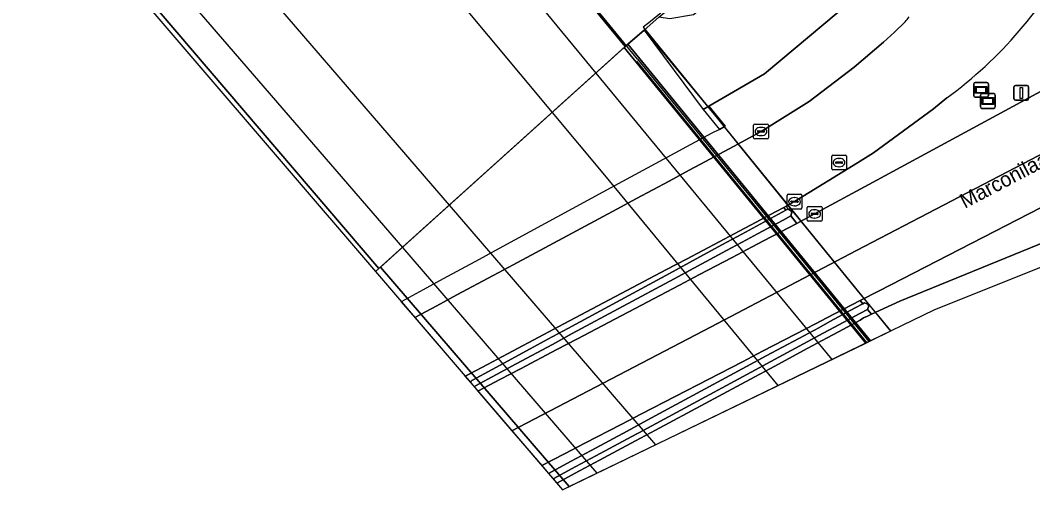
# Model space of a CAD drawing. Extents: x 159279 to 160377, y 384531 to 385888.
# Drawn here: x 159851.1 to 159919.6, y 384530.9 to 384562.7 of the extents above; entities that cross this region are included whole.
import ezdxf

# ---------------------------------------------------------------- set-up
doc = ezdxf.new("R2010")
doc.units = 0
for name, color, linetype in [('IMGEO_Berm_groen', 7, 'Continuous'), ('IMGEO_Geluidsscherm', 7, 'Continuous'), ('IMGEO_Grasland_overig', 7, 'Continuous'), ('IMGEO_Groenvoorziening', 7, 'Continuous'), ('IMGEO_Hek', 7, 'Continuous'), ('IMGEO_Informatiebord', 7, 'Continuous'), ('IMGEO_Kolk', 7, 'Continuous'), ('IMGEO_Lichtmast', 7, 'Continuous'), ('IMGEO_Openbare_ruimte_label', 7, 'Continuous'), ('IMGEO_Pijler', 7, 'Continuous'), ('IMGEO_Rijbaan_lokaal_open', 7, 'Continuous'), ('IMGEO_Rijbaan_regionaal_gesloten', 7, 'Continuous'), ('IMGEO_Rioolput', 7, 'Continuous'), ('IMGEO_Spoor', 7, 'Continuous'), ('IMGEO_Spoorbaan_halfverhard', 7, 'Continuous'), ('IMGEO_Terreindeel_gesloten', 7, 'Continuous'), ('IMGEO_Verkeerseiland_open', 7, 'Continuous'), ('IMGEO_Voetpad_gesloten', 7, 'Continuous'), ('IMGEO_Voetpad_open', 7, 'Continuous')]:
    doc.layers.add(name, color=color, linetype=linetype)

msp = doc.modelspace()

# ---------------------------------------------------------------- linework, layer by layer
at = {"layer": 'IMGEO_Berm_groen'}
msp.add_lwpolyline([(159881.18, 384538.558), (159881.182, 384538.555), (159881.18, 384538.558), (159881.18, 384538.558)], dxfattribs=at)
at = {"layer": 'IMGEO_Geluidsscherm'}
msp.add_lwpolyline([(159908.351, 384540.845), (159903.285, 384547.053), (159892.788, 384559.894)], dxfattribs=at)
at = {"layer": 'IMGEO_Grasland_overig'}
msp.add_lwpolyline([(159897.281, 384556.628), (159897.664, 384556.851), (159901.431, 384559.045), (159908.35, 384564.87), (159908.338, 384565.052), (159897.153, 384564.117), (159897.217, 384563.497), (159896.626, 384563.044), (159895.036, 384562.779), (159894.284, 384562.879), (159893.278, 384561.997)], close=True, dxfattribs=at)
at = {"layer": 'IMGEO_Groenvoorziening'}
msp.add_lwpolyline([(159913.783, 384557.426), (159912.875, 384556.678), (159908.816, 384553.695), (159907.732, 384553.017), (159903.467, 384550.389), (159902.734, 384549.994), (159902.887, 384549.808), (159903.013, 384549.876), (159903.225, 384549.776), (159903.273, 384549.666), (159903.207, 384549.419), (159903.621, 384548.915), (159904.825, 384549.559), (159908.493, 384551.548), (159922.03, 384558.889), (159938.998, 384568.626), (159942.218, 384570.37), (159964.646, 384583.597)], dxfattribs=at)
msp.add_arc((159896.967, 384580.515), 28.564, 306.06627, 332.85231, dxfattribs=at)
at = {"layer": 'IMGEO_Hek'}
for points in [[(159892.847, 384560.047), (159882.35, 384572.874)], [(159908.38, 384565.023), (159901.938, 384564.517), (159897.107, 384564.171), (159895.431, 384564.026), (159894.817, 384563.51), (159894.203, 384562.995), (159893.707, 384562.602), (159893.211, 384562.21), (159893.418, 384561.962)], [(159893.418, 384561.962), (159909.964, 384541.626)], [(159892.847, 384560.047), (159903.32, 384547.25), (159908.498, 384540.917)]]:
    msp.add_lwpolyline(points, dxfattribs=at)
at = {"layer": 'IMGEO_Informatiebord'}
for p, q in [((159915.592, 384557.56), (159915.592, 384558.36)), ((159915.592, 384558.36), (159915.592, 384557.56)), ((159915.692, 384558.46), (159916.482, 384558.46)), ((159916.482, 384558.46), (159915.692, 384558.46)), ((159916.582, 384558.36), (159916.582, 384557.56)), ((159916.582, 384557.56), (159916.582, 384558.36)), ((159916.482, 384557.46), (159915.692, 384557.46)), ((159915.692, 384557.46), (159916.482, 384557.46)), ((159916.052, 384556.805), (159916.052, 384557.605)), ((159916.052, 384557.605), (159916.052, 384556.805)), ((159916.152, 384557.705), (159916.942, 384557.705)), ((159916.942, 384557.705), (159916.152, 384557.705)), ((159917.042, 384557.605), (159917.042, 384556.805)), ((159917.042, 384556.805), (159917.042, 384557.605)), ((159916.942, 384556.705), (159916.152, 384556.705)), ((159916.152, 384556.705), (159916.942, 384556.705))]:
    msp.add_line(p, q, dxfattribs=at)
for points in [[(159915.693, 384558.192), (159916.481, 384558.192), (159916.481, 384557.728), (159915.693, 384557.728), (159915.693, 384558.192)], [(159915.758, 384558.127), (159915.758, 384557.793), (159916.416, 384557.793), (159916.416, 384558.127), (159915.758, 384558.127)], [(159916.153, 384557.437), (159916.941, 384557.437), (159916.941, 384556.973), (159916.153, 384556.973), (159916.153, 384557.437)], [(159916.218, 384557.372), (159916.218, 384557.038), (159916.876, 384557.038), (159916.876, 384557.372), (159916.218, 384557.372)]]:
    msp.add_lwpolyline(points, dxfattribs=at)
for centre, start, end in [((159915.692, 384558.36), 90, 180), ((159915.692, 384558.36), 90, 180), ((159916.482, 384558.36), 0, 90), ((159916.482, 384558.36), 360, 90), ((159915.692, 384557.56), 180, 270), ((159915.692, 384557.56), 180, 270), ((159916.152, 384557.605), 90, 180), ((159916.152, 384557.605), 90, 180), ((159916.482, 384557.56), 270, 0), ((159916.482, 384557.56), 270, 0), ((159916.942, 384557.605), 0, 90), ((159916.942, 384557.605), 360, 90), ((159916.152, 384556.805), 180, 270), ((159916.152, 384556.805), 180, 270), ((159916.942, 384556.805), 270, 0), ((159916.942, 384556.805), 270, 0)]:
    msp.add_arc(centre, 0.1, start, end, dxfattribs=at)
at = {"layer": 'IMGEO_Kolk'}
for p, q in [((159900.695, 384554.716), (159900.695, 384555.568)), ((159900.77, 384555.642), (159901.622, 384555.642)), ((159900.954, 384555.136), (159900.954, 384555.148)), ((159901.392, 384555.099), (159900.994, 384555.099)), ((159900.997, 384555.185), (159901.395, 384555.185)), ((159901.183, 384555.422), (159901.208, 384555.422)), ((159901.438, 384555.148), (159901.438, 384555.136)), ((159901.696, 384555.568), (159901.696, 384554.716)), ((159901.622, 384554.642), (159900.77, 384554.642)), ((159901.206, 384554.862), (159901.181, 384554.862)), ((159902.966, 384549.961), (159902.966, 384550.813)), ((159903.041, 384550.887), (159903.893, 384550.887)), ((159903.225, 384550.381), (159903.225, 384550.393)), ((159903.663, 384550.344), (159903.265, 384550.344)), ((159903.268, 384550.43), (159903.666, 384550.43)), ((159903.454, 384550.667), (159903.479, 384550.667)), ((159903.709, 384550.393), (159903.709, 384550.381)), ((159903.967, 384550.813), (159903.967, 384549.961)), ((159903.893, 384549.887), (159903.041, 384549.887)), ((159903.477, 384550.107), (159903.452, 384550.107)), ((159904.323, 384549.133), (159904.323, 384549.985)), ((159904.398, 384550.059), (159905.25, 384550.059)), ((159904.582, 384549.553), (159904.582, 384549.565)), ((159904.625, 384549.602), (159905.023, 384549.602)), ((159904.811, 384549.839), (159904.836, 384549.839)), ((159905.066, 384549.565), (159905.066, 384549.553)), ((159905.324, 384549.985), (159905.324, 384549.133)), ((159905.25, 384549.059), (159904.398, 384549.059)), ((159905.02, 384549.516), (159904.622, 384549.516)), ((159904.834, 384549.279), (159904.809, 384549.279))]:
    msp.add_line(p, q, dxfattribs=at)
for points in [[(159900.695, 384554.716), (159900.695, 384555.568)], [(159900.77, 384555.642), (159901.622, 384555.642)], [(159901.696, 384555.568), (159901.696, 384554.716)], [(159901.622, 384554.642), (159900.77, 384554.642)], [(159902.966, 384549.961), (159902.966, 384550.813)], [(159903.041, 384550.887), (159903.893, 384550.887)], [(159903.967, 384550.813), (159903.967, 384549.961)], [(159903.893, 384549.887), (159903.041, 384549.887)], [(159904.323, 384549.133), (159904.323, 384549.985)], [(159904.398, 384550.059), (159905.25, 384550.059)], [(159905.324, 384549.985), (159905.324, 384549.133)], [(159905.25, 384549.059), (159904.398, 384549.059)]]:
    msp.add_lwpolyline(points, dxfattribs=at)
for centre, radius, start, end in [((159900.772, 384555.566), 0.0765, 91.55205, 178.44795), ((159900.772, 384555.566), 0.0765, 91.55205, 178.44795), ((159900.994, 384555.145), 0.0403, 85.87752, 175.75265), ((159900.991, 384555.135), 0.0366, 178.93798, 274.71019), ((159901.395, 384555.142), 0.043, 264.86636, 352.45326), ((159901.399, 384555.147), 0.0386, 1.73085, 96.63898), ((159901.62, 384555.566), 0.0765, 1.55205, 88.44795), ((159901.62, 384555.566), 0.0765, 1.55205, 88.44795), ((159900.772, 384554.718), 0.0765, 181.55205, 268.44795), ((159900.772, 384554.718), 0.0765, 181.55205, 268.44795), ((159901.62, 384554.718), 0.0765, 271.55205, 358.44795), ((159901.62, 384554.718), 0.0765, 271.55205, 358.44795), ((159903.043, 384550.811), 0.0765, 91.55205, 178.44795), ((159903.043, 384550.811), 0.0765, 91.55205, 178.44795), ((159903.265, 384550.39), 0.0403, 85.87752, 175.75265), ((159903.262, 384550.38), 0.0366, 178.93798, 274.71019), ((159903.666, 384550.387), 0.043, 264.86636, 352.45326), ((159903.67, 384550.392), 0.0386, 1.73085, 96.63898), ((159903.891, 384550.811), 0.0765, 1.55205, 88.44795), ((159903.891, 384550.811), 0.0765, 1.55205, 88.44795), ((159903.043, 384549.963), 0.0765, 181.55205, 268.44795), ((159903.043, 384549.963), 0.0765, 181.55205, 268.44795), ((159903.891, 384549.963), 0.0765, 271.55205, 358.44795), ((159903.891, 384549.963), 0.0765, 271.55205, 358.44795), ((159904.4, 384549.983), 0.0765, 91.55205, 178.44795), ((159904.4, 384549.983), 0.0765, 91.55205, 178.44795), ((159904.622, 384549.562), 0.0403, 85.87752, 175.75265), ((159905.027, 384549.564), 0.0386, 1.73085, 96.63898), ((159905.248, 384549.983), 0.0765, 1.55205, 88.44795), ((159905.248, 384549.983), 0.0765, 1.55205, 88.44795), ((159904.4, 384549.135), 0.0765, 181.55205, 268.44795), ((159904.4, 384549.135), 0.0765, 181.55205, 268.44795), ((159904.619, 384549.552), 0.0366, 178.93798, 274.71019), ((159905.023, 384549.559), 0.043, 264.86636, 352.45326), ((159905.248, 384549.135), 0.0765, 271.55205, 358.44795), ((159905.248, 384549.135), 0.0765, 271.55205, 358.44795)]:
    msp.add_arc(centre, radius, start, end, dxfattribs=at)
for centre, major_axis, ratio, start_param, end_param in [((159901.182, 384555.142), (-0.387, 0.002), 0.722429, 4.712389, 7.853982), ((159901.207, 384555.142), (-0.39, 0.002), 0.717154, 1.570796, 4.712389), ((159903.453, 384550.387), (-0.387, 0.002), 0.722429, 4.712389, 7.853982), ((159903.478, 384550.387), (-0.39, 0.002), 0.717154, 1.570796, 4.712389), ((159904.81, 384549.559), (-0.387, 0.002), 0.722429, 4.712389, 7.853982), ((159904.835, 384549.559), (-0.39, 0.002), 0.717154, 1.570796, 4.712389)]:
    msp.add_ellipse(centre, major_axis=major_axis, ratio=ratio, start_param=start_param, end_param=end_param, dxfattribs=at)
at = {"layer": 'IMGEO_Lichtmast'}
for p, q in [((159918.317, 384557.355), (159918.317, 384558.155)), ((159918.317, 384558.155), (159918.317, 384557.355)), ((159918.417, 384558.255), (159919.207, 384558.255)), ((159919.207, 384558.255), (159918.417, 384558.255)), ((159919.307, 384558.155), (159919.307, 384557.355)), ((159919.307, 384557.355), (159919.307, 384558.155)), ((159919.207, 384557.255), (159918.417, 384557.255)), ((159918.417, 384557.255), (159919.207, 384557.255))]:
    msp.add_line(p, q, dxfattribs=at)
msp.add_lwpolyline([(159918.737, 384558.13), (159918.887, 384558.13), (159918.887, 384557.38), (159918.737, 384557.38), (159918.737, 384558.13)], dxfattribs=at)
for centre, start, end in [((159918.417, 384558.155), 90, 180), ((159918.417, 384558.155), 90, 180), ((159919.207, 384558.155), 0, 90), ((159919.207, 384558.155), 360, 90), ((159918.417, 384557.355), 180, 270), ((159918.417, 384557.355), 180, 270), ((159919.207, 384557.355), 270, 0), ((159919.207, 384557.355), 270, 0)]:
    msp.add_arc(centre, 0.1, start, end, dxfattribs=at)
at = {"layer": 'IMGEO_Pijler'}
for points in [[(159881.88, 384537.919), (159883.284, 384538.676), (159884.636, 384539.405), (159887.074, 384540.72), (159888.426, 384541.449), (159895.314, 384545.163), (159896.659, 384545.888), (159898.861, 384547.075), (159900.206, 384547.8), (159900.967, 384548.211), (159902.695, 384549.143), (159903.207, 384549.419), (159903.273, 384549.666), (159903.225, 384549.776), (159903.013, 384549.876), (159902.887, 384549.808), (159902.377, 384549.531), (159900.652, 384548.595), (159899.891, 384548.182), (159898.549, 384547.454), (159896.351, 384546.262), (159895.008, 384545.534), (159888.123, 384541.8), (159886.774, 384541.068), (159884.34, 384539.748), (159882.991, 384539.016), (159881.682, 384538.306)], [(159881.552, 384538.123), (159881.752, 384537.889)]]:
    msp.add_lwpolyline(points, dxfattribs=at)
msp.add_lwpolyline([(159887.126, 384531.614), (159887.127, 384531.614), (159888.658, 384532.44), (159890.01, 384533.169), (159892.447, 384534.483), (159893.262, 384534.923), (159893.799, 384535.213), (159895.761, 384536.271), (159900.52, 384538.838), (159901.865, 384539.564), (159904.067, 384540.752), (159905.412, 384541.477), (159906.168, 384541.885), (159907.884, 384542.81), (159908.408, 384543.092), (159908.482, 384543.338), (159908.423, 384543.444), (159908.204, 384543.529), (159908.096, 384543.471), (159907.574, 384543.189), (159905.857, 384542.262), (159905.102, 384541.854), (159903.757, 384541.128), (159901.556, 384539.94), (159900.211, 384539.213), (159893.483, 384535.58), (159892.131, 384534.85), (159889.695, 384533.535), (159888.344, 384532.805), (159886.814, 384531.979), (159886.814, 384531.979)], close=True, dxfattribs=at)
for centre, radius, start, end in [((159881.769, 384538.106), 0.218, 113.54946, 175.48964), ((159881.769, 384538.108), 0.219, 265.56599, 300.47263)]:
    msp.add_arc(centre, radius, start, end, dxfattribs=at)
at = {"layer": 'IMGEO_Rijbaan_lokaal_open'}
for points in [[(159910.944, 384562.575), (159910.229, 384561.871), (159909.476, 384561.188), (159907.508, 384559.497), (159904.449, 384557.178), (159901.196, 384555.141), (159899.335, 384554.129), (159897.109, 384552.919), (159896.327, 384552.512), (159894.98, 384551.788), (159892.777, 384550.604), (159891.431, 384549.88), (159884.412, 384546.107), (159883.059, 384545.379), (159880.618, 384544.067), (159879.265, 384543.34), (159877.772, 384542.537), (159881.18, 384538.558)], [(159881.18, 384538.558), (159881.18, 384538.558), (159881.489, 384538.727), (159882.691, 384539.365), (159884.049, 384540.085), (159886.5, 384541.385), (159887.859, 384542.106), (159894.801, 384545.787), (159896.152, 384546.504), (159898.365, 384547.677), (159899.717, 384548.394), (159900.483, 384548.8), (159902.221, 384549.722), (159902.734, 384549.994), (159903.467, 384550.389), (159907.732, 384553.017), (159908.816, 384553.695), (159912.875, 384556.678), (159913.783, 384557.426)]]:
    msp.add_lwpolyline(points, dxfattribs=at)
for centre, radius, start, end in [((159896.967, 384580.515), 28.564, 306.06627, 332.85231), ((159909.023, 384564.496), 2.717, 314.99144, 324.0662)]:
    msp.add_arc(centre, radius, start, end, dxfattribs=at)
at = {"layer": 'IMGEO_Rijbaan_regionaal_gesloten'}
for points in [[(159884.337, 384534.871), (159884.337, 384534.871), (159897.767, 384541.889), (159907.664, 384547.081), (159928.053, 384557.713), (159944.427, 384566.65), (159966.518, 384579.585), (159964.646, 384583.597), (159942.218, 384570.37), (159938.998, 384568.626), (159922.03, 384558.889), (159908.493, 384551.548), (159904.825, 384549.559), (159903.621, 384548.915), (159901.363, 384547.727), (159900.598, 384547.324), (159899.242, 384546.611), (159897.025, 384545.445), (159895.669, 384544.732), (159888.739, 384541.086), (159887.376, 384540.369), (159884.919, 384539.076), (159883.557, 384538.359), (159882.035, 384537.559)], [(159972.612, 384566.998), (159972.31, 384567.605), (159921.039, 384547.918), (159910.581, 384543.647), (159908.665, 384542.779), (159908.413, 384542.626), (159908.128, 384542.512), (159907.906, 384542.354), (159906.433, 384541.563), (159905.676, 384541.156), (159904.33, 384540.433), (159902.125, 384539.248), (159900.778, 384538.525), (159894.057, 384534.914), (159892.703, 384534.186), (159890.263, 384532.875), (159888.91, 384532.148), (159887.375, 384531.324), (159887.375, 384531.324), (159887.759, 384530.875), (159912.919, 384543.057)]]:
    msp.add_lwpolyline(points, close=True, dxfattribs=at)
for points in [[(159958.64, 384571.086), (159967.928, 384576.565), (159966.518, 384579.585), (159944.427, 384566.65), (159928.053, 384557.713), (159907.664, 384547.081), (159897.767, 384541.889), (159884.337, 384534.871), (159884.337, 384534.871), (159886.356, 384532.513)], [(159886.356, 384532.513), (159886.357, 384532.513), (159887.904, 384533.315), (159889.273, 384534.024), (159891.74, 384535.304), (159893.109, 384536.013), (159899.933, 384539.551), (159901.295, 384540.257), (159903.523, 384541.412), (159904.885, 384542.118), (159905.649, 384542.514), (159907.916, 384543.69), (159909.189, 384544.35), (159921.691, 384550.774), (159922.639, 384551.282), (159934.991, 384557.831)]]:
    msp.add_lwpolyline(points, dxfattribs=at)
at = {"layer": 'IMGEO_Rioolput'}
for p, q in [((159905.978, 384552.612), (159905.978, 384553.464)), ((159906.053, 384553.538), (159906.905, 384553.538)), ((159906.237, 384553.032), (159906.237, 384553.044)), ((159906.675, 384552.995), (159906.277, 384552.995)), ((159906.28, 384553.081), (159906.678, 384553.081)), ((159906.466, 384553.318), (159906.491, 384553.318)), ((159906.721, 384553.044), (159906.721, 384553.032)), ((159906.979, 384553.464), (159906.979, 384552.612)), ((159906.905, 384552.538), (159906.053, 384552.538)), ((159906.489, 384552.758), (159906.464, 384552.758))]:
    msp.add_line(p, q, dxfattribs=at)
for points in [[(159905.978, 384552.612), (159905.978, 384553.464)], [(159906.053, 384553.538), (159906.905, 384553.538)], [(159906.979, 384553.464), (159906.979, 384552.612)], [(159906.905, 384552.538), (159906.053, 384552.538)]]:
    msp.add_lwpolyline(points, dxfattribs=at)
for centre, radius, start, end in [((159906.055, 384553.462), 0.0765, 91.55205, 178.44795), ((159906.055, 384553.462), 0.0765, 91.55205, 178.44795), ((159906.277, 384553.041), 0.0403, 85.87752, 175.75265), ((159906.274, 384553.031), 0.0366, 178.93798, 274.71019), ((159906.678, 384553.038), 0.043, 264.86636, 352.45326), ((159906.682, 384553.043), 0.0386, 1.73085, 96.63898), ((159906.903, 384553.462), 0.0765, 1.55205, 88.44795), ((159906.903, 384553.462), 0.0765, 1.55205, 88.44795), ((159906.055, 384552.614), 0.0765, 181.55205, 268.44795), ((159906.055, 384552.614), 0.0765, 181.55205, 268.44795), ((159906.903, 384552.614), 0.0765, 271.55205, 358.44795), ((159906.903, 384552.614), 0.0765, 271.55205, 358.44795)]:
    msp.add_arc(centre, radius, start, end, dxfattribs=at)
for centre, major_axis, ratio, start_param, end_param in [((159906.465, 384553.038), (-0.387, 0.002), 0.722429, 4.712389, 7.853982), ((159906.49, 384553.038), (-0.39, 0.002), 0.717154, 1.570796, 4.712389)]:
    msp.add_ellipse(centre, major_axis=major_axis, ratio=ratio, start_param=start_param, end_param=end_param, dxfattribs=at)
at = {"layer": 'IMGEO_Spoor'}
for points in [[(159301.497, 385259.214), (159350.26, 385200.096), (159400.347, 385139.575), (159458.506, 385069.019), (159461.408, 385065.665), (159537.085, 384973.835), (159556.866, 384949.961), (159594.941, 384904.522), (159629.132, 384864.413), (159796.415, 384670.308), (159828.837, 384632.397), (159847.171, 384610.66), (159881.165, 384569.851), (159890.023, 384559.093)], [(159298.199, 385256.49), (159411.661, 385119.073), (159479.574, 385036.952), (159497.518, 385015.086), (159547.984, 384954.122), (159574.623, 384922.081), (159600.311, 384891.721), (159624.474, 384863.39), (159693.925, 384782.643), (159798.951, 384660.882), (159851.357, 384599.293), (159887.061, 384556.423)], [(159292.269, 385251.591), (159303.604, 385237.883), (159381.29, 385143.78), (159423.02, 385093.315), (159434.25, 385079.86), (159454.7, 385054.967), (159609.414, 384867.732), (159645.768, 384823.978), (159681.181, 384781.708), (159706.75, 384751.729), (159755.58, 384694.837), (159880.093, 384550.14)], [(159288.968, 385248.86), (159394.808, 385120.766), (159451.562, 385051.926), (159485.007, 385011.602), (159559.99, 384920.75), (159634.682, 384830.526), (159669.934, 384788.543), (159680.14, 384776.226), (159725.395, 384723.206), (159772.582, 384668.348), (159876.925, 384547.284)], [(159890.023, 384559.093), (159905.989, 384539.702)], [(159887.061, 384556.423), (159890.598, 384552.176), (159902.326, 384537.928)], [(159880.093, 384550.14), (159894.05, 384533.921)], [(159876.925, 384547.284), (159890.094, 384532.005)]]:
    msp.add_lwpolyline(points, dxfattribs=at)
at = {"layer": 'IMGEO_Spoorbaan_halfverhard'}
msp.add_lwpolyline([(159673.442, 384781.767), (159720.743, 384726.19), (159850.308, 384575.569), (159850.121, 384575.41), (159875.323, 384545.859), (159892.012, 384560.888), (159882.29, 384572.722), (159881.522, 384572.049), (159856.495, 384602.187), (159813.847, 384652.602), (159705.806, 384777.987)], dxfattribs=at)
msp.add_lwpolyline([(159908.283, 384540.812), (159891.938, 384560.822), (159875.437, 384545.962), (159884.049, 384535.958), (159888.224, 384531.1)], close=True, dxfattribs=at)
at = {"layer": 'IMGEO_Terreindeel_gesloten'}
for points in [[(159875.1, 384545.658), (159875.323, 384545.859), (159850.121, 384575.41), (159849.832, 384575.163)], [(159908.601, 384540.966), (159904.956, 384545.436), (159896.323, 384555.982), (159892.191, 384561.045), (159892.012, 384560.888), (159891.938, 384560.822), (159908.283, 384540.812)], [(159888.224, 384531.1), (159884.049, 384535.958), (159875.437, 384545.962), (159875.323, 384545.859), (159875.1, 384545.658), (159887.759, 384530.875)]]:
    msp.add_lwpolyline(points, close=True, dxfattribs=at)
at = {"layer": 'IMGEO_Verkeerseiland_open'}
for points in [[(159923.709, 384549.311), (159922.639, 384551.282), (159921.691, 384550.774), (159909.189, 384544.35), (159907.916, 384543.69), (159908.096, 384543.471), (159908.204, 384543.529), (159908.423, 384543.444), (159908.482, 384543.338), (159908.408, 384543.092), (159908.665, 384542.779), (159910.581, 384543.647), (159921.039, 384547.918)], [(159881.682, 384538.306), (159882.991, 384539.016), (159884.34, 384539.748), (159886.774, 384541.068), (159888.123, 384541.8), (159895.008, 384545.534), (159896.351, 384546.262), (159898.549, 384547.454), (159899.891, 384548.182), (159900.652, 384548.595), (159902.377, 384549.531), (159902.887, 384549.808), (159902.734, 384549.994), (159902.221, 384549.722), (159900.483, 384548.8), (159899.717, 384548.394), (159898.365, 384547.677), (159896.152, 384546.504), (159894.801, 384545.787), (159887.859, 384542.106), (159886.5, 384541.385), (159884.049, 384540.085), (159882.691, 384539.365), (159881.489, 384538.727), (159881.18, 384538.558), (159881.182, 384538.555), (159881.552, 384538.123)], [(159882.035, 384537.559), (159883.557, 384538.359), (159884.919, 384539.076), (159887.376, 384540.369), (159888.739, 384541.086), (159895.669, 384544.732), (159897.025, 384545.445), (159899.242, 384546.611), (159900.598, 384547.324), (159901.363, 384547.727), (159903.621, 384548.915), (159903.207, 384549.419), (159902.695, 384549.143), (159900.967, 384548.211), (159900.206, 384547.8), (159898.861, 384547.075), (159896.659, 384545.888), (159895.314, 384545.163), (159888.426, 384541.449), (159887.074, 384540.72), (159884.636, 384539.405), (159883.284, 384538.676), (159881.88, 384537.919)], [(159881.752, 384537.889), (159882.035, 384537.559)]]:
    msp.add_lwpolyline(points, dxfattribs=at)
for points in [[(159886.356, 384532.513), (159886.814, 384531.979), (159886.814, 384531.979), (159888.344, 384532.805), (159889.695, 384533.535), (159892.131, 384534.85), (159893.483, 384535.58), (159900.211, 384539.213), (159901.556, 384539.94), (159903.757, 384541.128), (159905.102, 384541.854), (159905.857, 384542.262), (159907.574, 384543.189), (159908.096, 384543.471), (159907.916, 384543.69), (159905.649, 384542.514), (159904.885, 384542.118), (159903.523, 384541.412), (159901.295, 384540.257), (159899.933, 384539.551), (159893.109, 384536.013), (159891.74, 384535.304), (159889.273, 384534.024), (159887.904, 384533.315), (159886.357, 384532.513)], [(159887.126, 384531.614), (159887.375, 384531.324), (159887.375, 384531.324), (159888.91, 384532.148), (159890.263, 384532.875), (159892.703, 384534.186), (159894.057, 384534.914), (159900.778, 384538.525), (159902.125, 384539.248), (159904.33, 384540.433), (159905.676, 384541.156), (159906.433, 384541.563), (159907.906, 384542.354), (159908.128, 384542.512), (159908.413, 384542.626), (159908.665, 384542.779), (159908.408, 384543.092), (159907.884, 384542.81), (159906.168, 384541.885), (159905.412, 384541.477), (159904.067, 384540.752), (159901.865, 384539.564), (159900.52, 384538.838), (159895.761, 384536.271), (159893.799, 384535.213), (159893.262, 384534.923), (159892.447, 384534.483), (159890.01, 384533.169), (159888.658, 384532.44), (159887.127, 384531.614)]]:
    msp.add_lwpolyline(points, close=True, dxfattribs=at)
for centre, radius, start, end in [((159881.769, 384538.106), 0.218, 113.54946, 175.48964), ((159881.769, 384538.108), 0.219, 265.56599, 300.47263)]:
    msp.add_arc(centre, radius, start, end, dxfattribs=at)
at = {"layer": 'IMGEO_Voetpad_gesloten'}
msp.add_lwpolyline([(159909.987, 384541.637), (159909.275, 384542.505), (159907.939, 384544.134), (159904.27, 384548.605), (159903.122, 384550.006), (159899.84, 384554.072), (159898.27, 384556.019), (159893.301, 384562.018), (159892.191, 384561.045), (159896.323, 384555.982), (159904.956, 384545.436), (159908.601, 384540.966)], close=True, dxfattribs=at)
at = {"layer": 'IMGEO_Voetpad_open'}
for points in [[(159885.581, 384573.639), (159883.946, 384572.391), (159883.132, 384573.462), (159882.29, 384572.722), (159892.012, 384560.888), (159893.278, 384561.997), (159894.284, 384562.879), (159894.812, 384563.327), (159893.547, 384564.831), (159893.071, 384564.419), (159892.369, 384565.283), (159890.405, 384567.701)], [(159898.387, 384555.283), (159898.779, 384555.504), (159897.664, 384556.851), (159897.281, 384556.628)]]:
    msp.add_lwpolyline(points, close=True, dxfattribs=at)
for points in [[(159908.35, 384564.87), (159901.431, 384559.045), (159897.664, 384556.851), (159898.779, 384555.504), (159898.387, 384555.283), (159897.871, 384555.031), (159896.146, 384554.094), (159895.371, 384553.673), (159894.028, 384552.944), (159891.833, 384551.751), (159890.49, 384551.022), (159883.465, 384547.207), (159882.116, 384546.474), (159879.683, 384545.152), (159878.334, 384544.42), (159876.85, 384543.614), (159876.85, 384543.614), (159877.772, 384542.537)], [(159877.772, 384542.537), (159879.265, 384543.34), (159880.618, 384544.067), (159883.059, 384545.379), (159884.412, 384546.107), (159891.431, 384549.88), (159892.777, 384550.604), (159894.98, 384551.788), (159896.327, 384552.512), (159897.109, 384552.919), (159899.335, 384554.129), (159901.196, 384555.141), (159904.449, 384557.178), (159907.508, 384559.497), (159909.476, 384561.188), (159910.229, 384561.871), (159910.944, 384562.575)]]:
    msp.add_lwpolyline(points, dxfattribs=at)
msp.add_arc((159909.023, 384564.496), 2.717, 314.99144, 324.0662, dxfattribs=at)

# ---------------------------------------------------------------- texts
at = {"layer": 'IMGEO_Openbare_ruimte_label'}
msp.add_text('Marconilaan', height=1, rotation=27.7185, dxfattribs=at).set_placement((159914.989, 384549.9))

doc.saveas('drawing.dxf')
